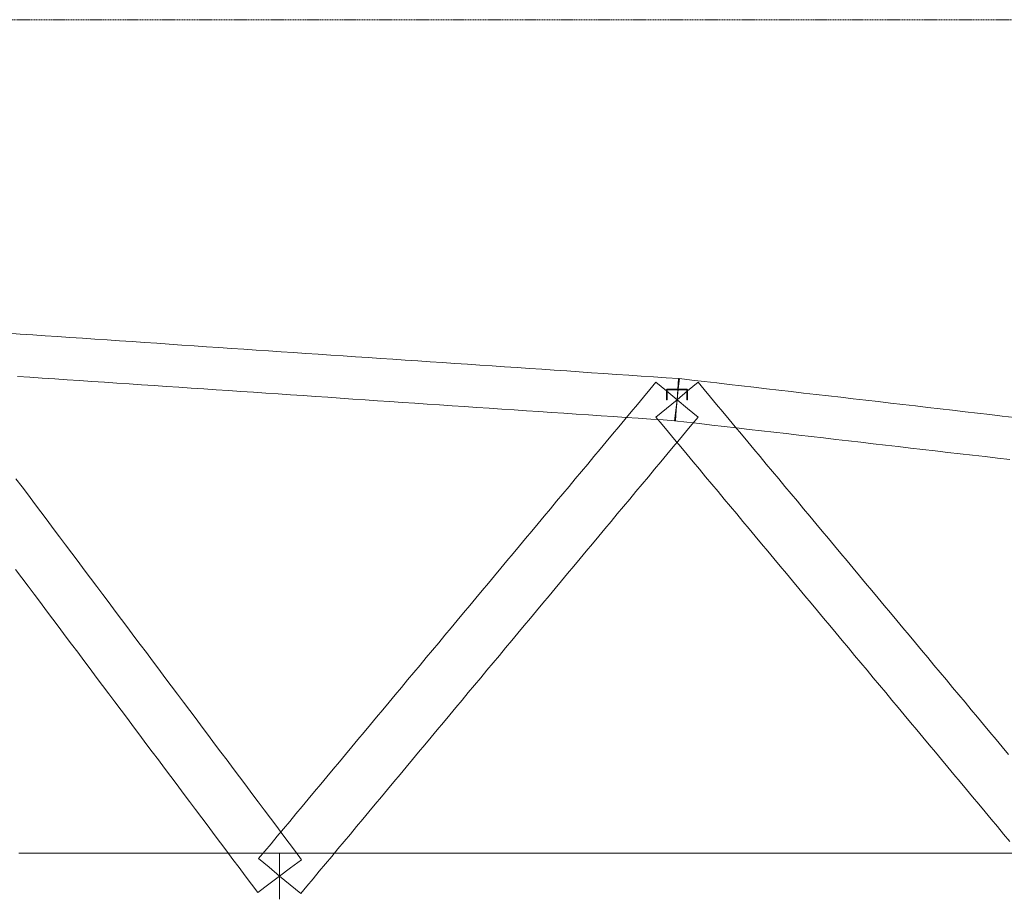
# Model space of a CAD drawing. Header units: millimetres. Extents: x -176817 to 571382, y -58489 to 156123.
# Tile 281 of 364: x 546107 to 551682, y -25522 to -20556. Entities that reach past the tile are written whole.
import ezdxf

# ---------------------------------------------------------------- set-up
doc = ezdxf.new("R2010")
doc.units = ezdxf.units.MM
doc.header["$LTSCALE"] = 0.2
doc.linetypes.add('HIDDEN', pattern=[9.525, 6.35, -3.175])
doc.layers.add('ARF2000E0_BEARING_ROOF_KANTAVAT_KATTO', color=7, linetype='Continuous', lineweight=13)
doc.layers.add('poziome 1', color=7, linetype='Continuous', lineweight=13)

msp = doc.modelspace()

# ---------------------------------------------------------------- linework, layer by layer
at = {"layer": 'ARF2000E0_BEARING_ROOF_KANTAVAT_KATTO'}
for points in [[(549820.578, -22828.2284), (549824.6221, -22768.3649), (549828.6662, -22708.5013), (549832.7103, -22648.6378), (549836.7544, -22588.7742), (549766.4419, -22584.0242), (549696.1294, -22579.2742), (549625.8169, -22574.5242), (549555.5044, -22569.7742), (549485.1919, -22565.0242), (549414.8794, -22560.2742), (549344.5669, -22555.5242), (549274.2544, -22550.7742), (549203.9419, -22546.0242), (549133.6294, -22541.2742), (549063.3169, -22536.5242), (548993.0044, -22531.7742), (548922.6919, -22527.0242), (548852.3794, -22522.2742), (548782.0669, -22517.5242), (548711.7544, -22512.7742), (548641.4419, -22508.0242), (548571.1294, -22503.2742), (548500.8169, -22498.5242), (548430.5044, -22493.7742), (548360.1919, -22489.0242), (548289.8794, -22484.2742), (548219.5669, -22479.5242), (548149.2544, -22474.7742), (548078.9419, -22470.0242), (548008.6294, -22465.2742), (547938.3169, -22460.5242), (547868.0044, -22455.7742), (547797.6919, -22451.0242), (547727.3794, -22446.2742), (547657.0669, -22441.5242), (547586.7544, -22436.7742), (547516.4419, -22432.0242), (547446.1294, -22427.2742), (547375.8169, -22422.5242), (547305.5044, -22417.7742), (547235.1919, -22413.0242), (547164.8794, -22408.2742), (547094.5669, -22403.5242), (547024.2544, -22398.7742), (546953.9419, -22394.0242), (546883.6294, -22389.2742), (546813.3169, -22384.5242), (546743.0044, -22379.7742), (546672.6919, -22375.0242), (546602.3794, -22370.2742), (546532.0669, -22365.5242), (546461.7544, -22360.7742), (546391.4419, -22356.0242), (546321.1294, -22351.2742), (546250.8169, -22346.5242), (546180.5044, -22341.7742), (546110.1919, -22337.0242), (546039.8794, -22332.2742)], [(546094.0155, -22576.4784), (546164.328, -22581.2284), (546234.6405, -22585.9784), (546304.953, -22590.7284), (546375.2655, -22595.4784), (546445.578, -22600.2284), (546515.8905, -22604.9784), (546586.203, -22609.7284), (546656.5155, -22614.4784), (546726.828, -22619.2284), (546797.1405, -22623.9784), (546867.453, -22628.7284), (546937.7655, -22633.4784), (547008.078, -22638.2284), (547078.3905, -22642.9784), (547148.703, -22647.7284), (547219.0155, -22652.4784), (547289.328, -22657.2284), (547359.6405, -22661.9784), (547429.953, -22666.7284), (547500.2655, -22671.4784), (547570.578, -22676.2284), (547640.8905, -22680.9784), (547711.203, -22685.7284), (547781.5155, -22690.4784), (547851.828, -22695.2284), (547922.1405, -22699.9784), (547992.453, -22704.7284), (548062.7655, -22709.4784), (548133.078, -22714.2284), (548203.3905, -22718.9784), (548273.703, -22723.7284), (548344.0155, -22728.4784), (548414.328, -22733.2284), (548484.6405, -22737.9784), (548554.953, -22742.7284), (548625.2655, -22747.4784), (548695.578, -22752.2284), (548765.8905, -22756.9784), (548836.203, -22761.7284), (548906.5155, -22766.4784), (548976.828, -22771.2284), (549047.1405, -22775.9784), (549117.453, -22780.7284), (549187.7655, -22785.4784), (549258.078, -22790.2284), (549328.3905, -22794.9784), (549398.703, -22799.7284), (549469.0155, -22804.4784), (549539.328, -22809.2284), (549609.6405, -22813.9784), (549679.953, -22818.7284), (549750.2655, -22823.4784), (549820.578, -22828.2284)], [(549947.7224, -22807.7516), (549888.1943, -22758.1265), (549828.6662, -22708.5013), (549769.1381, -22658.8762), (549709.61, -22609.2511), (549674.4537, -22651.4229), (549639.2975, -22693.5948), (549604.1412, -22735.7667), (549568.985, -22777.9386), (549533.8287, -22820.1104), (549498.6725, -22862.2823), (549463.5162, -22904.4542), (549428.36, -22946.6261), (549393.2037, -22988.7979), (549358.0475, -23030.9698), (549322.8912, -23073.1417), (549287.735, -23115.3136), (549252.5787, -23157.4854), (549217.4225, -23199.6573), (549182.2662, -23241.8292), (549147.11, -23284.0011), (549111.9537, -23326.1729), (549076.7975, -23368.3448), (549041.6412, -23410.5167), (549006.485, -23452.6886), (548971.3287, -23494.8604), (548936.1725, -23537.0323), (548901.0162, -23579.2042), (548865.86, -23621.3761), (548830.7037, -23663.5479), (548795.5475, -23705.7198), (548760.3912, -23747.8917), (548725.235, -23790.0636), (548690.0787, -23832.2354), (548654.9225, -23874.4073), (548619.7662, -23916.5792), (548584.61, -23958.7511), (548549.4537, -24000.9229), (548514.2975, -24043.0948), (548479.1412, -24085.2667), (548443.985, -24127.4386), (548408.8287, -24169.6104), (548373.6725, -24211.7823), (548338.5162, -24253.9542), (548303.36, -24296.1261), (548268.2037, -24338.2979), (548233.0475, -24380.4698), (548197.8912, -24422.6417), (548162.735, -24464.8136), (548127.5787, -24506.9854), (548092.4225, -24549.1573), (548057.2662, -24591.3292), (548022.11, -24633.5011), (547986.9537, -24675.6729), (547951.7975, -24717.8448), (547916.6412, -24760.0167), (547881.485, -24802.1886), (547846.3287, -24844.3604), (547811.1725, -24886.5323), (547776.0162, -24928.7042), (547740.86, -24970.8761), (547705.7037, -25013.0479), (547670.5475, -25055.2198), (547635.3912, -25097.3917), (547600.235, -25139.5636), (547565.0787, -25181.7354), (547529.9225, -25223.9073), (547494.7662, -25266.0792), (547459.61, -25308.2511), (547519.1381, -25357.8762), (547578.6662, -25407.5013), (547638.1943, -25457.1265), (547697.7224, -25506.7516), (547732.8787, -25464.5797), (547768.0349, -25422.4079), (547803.1912, -25380.236), (547838.3474, -25338.0641), (547873.5037, -25295.8922), (547908.6599, -25253.7204), (547943.8162, -25211.5485), (547978.9724, -25169.3766), (548014.1287, -25127.2047), (548049.2849, -25085.0329), (548084.4412, -25042.861), (548119.5974, -25000.6891), (548154.7537, -24958.5172), (548189.9099, -24916.3454), (548225.0662, -24874.1735), (548260.2224, -24832.0016), (548295.3787, -24789.8297), (548330.5349, -24747.6579), (548365.6912, -24705.486), (548400.8474, -24663.3141), (548436.0037, -24621.1422), (548471.1599, -24578.9704), (548506.3162, -24536.7985), (548541.4724, -24494.6266), (548576.6287, -24452.4547), (548611.7849, -24410.2829), (548646.9412, -24368.111), (548682.0974, -24325.9391), (548717.2537, -24283.7672), (548752.4099, -24241.5954), (548787.5662, -24199.4235), (548822.7224, -24157.2516), (548857.8787, -24115.0797), (548893.0349, -24072.9079), (548928.1912, -24030.736), (548963.3474, -23988.5641), (548998.5037, -23946.3922), (549033.6599, -23904.2204), (549068.8162, -23862.0485), (549103.9724, -23819.8766), (549139.1287, -23777.7047), (549174.2849, -23735.5329), (549209.4412, -23693.361), (549244.5974, -23651.1891), (549279.7537, -23609.0172), (549314.9099, -23566.8454), (549350.0662, -23524.6735), (549385.2224, -23482.5016), (549420.3787, -23440.3297), (549455.5349, -23398.1579), (549490.6912, -23355.986), (549525.8474, -23313.8141), (549561.0037, -23271.6422), (549596.1599, -23229.4704), (549631.3162, -23187.2985), (549666.4724, -23145.1266), (549701.6287, -23102.9547), (549736.7849, -23060.7829), (549771.9412, -23018.611), (549807.0974, -22976.4391), (549842.2537, -22934.2672), (549877.4099, -22892.0954), (549912.5662, -22849.9235), (549947.7224, -22807.7516)], [(551705.5349, -24717.8448), (551670.3787, -24675.6729), (551635.2224, -24633.5011), (551600.0662, -24591.3292), (551564.9099, -24549.1573), (551529.7537, -24506.9854), (551494.5974, -24464.8136), (551459.4412, -24422.6417), (551424.2849, -24380.4698), (551389.1287, -24338.2979), (551353.9724, -24296.1261), (551318.8162, -24253.9542), (551283.6599, -24211.7823), (551248.5037, -24169.6104), (551213.3474, -24127.4386), (551178.1912, -24085.2667), (551143.0349, -24043.0948), (551107.8787, -24000.9229), (551072.7224, -23958.7511), (551037.5662, -23916.5792), (551002.4099, -23874.4073), (550967.2537, -23832.2354), (550932.0974, -23790.0636), (550896.9412, -23747.8917), (550861.7849, -23705.7198), (550826.6287, -23663.5479), (550791.4724, -23621.3761), (550756.3162, -23579.2042), (550721.1599, -23537.0323), (550686.0037, -23494.8604), (550650.8474, -23452.6886), (550615.6912, -23410.5167), (550580.5349, -23368.3448), (550545.3787, -23326.1729), (550510.2224, -23284.0011), (550475.0662, -23241.8292), (550439.9099, -23199.6573), (550404.7537, -23157.4854), (550369.5974, -23115.3136), (550334.4412, -23073.1417), (550299.2849, -23030.9698), (550264.1287, -22988.7979), (550228.9724, -22946.6261), (550193.8162, -22904.4542), (550158.6599, -22862.2823), (550123.5037, -22820.1104), (550088.3474, -22777.9386), (550053.1912, -22735.7667), (550018.0349, -22693.5948), (549982.8787, -22651.4229), (549947.7224, -22609.2511), (549888.1943, -22658.8762), (549828.6662, -22708.5013), (549769.1381, -22758.1265), (549709.61, -22807.7516), (549744.7662, -22849.9235), (549779.9225, -22892.0954), (549815.0787, -22934.2672), (549850.235, -22976.4391), (549885.3912, -23018.611), (549920.5475, -23060.7829), (549955.7037, -23102.9547), (549990.86, -23145.1266), (550026.0162, -23187.2985), (550061.1725, -23229.4704), (550096.3287, -23271.6422), (550131.485, -23313.8141), (550166.6412, -23355.986), (550201.7975, -23398.1579), (550236.9537, -23440.3297), (550272.11, -23482.5016), (550307.2662, -23524.6735), (550342.4225, -23566.8454), (550377.5787, -23609.0172), (550412.735, -23651.1891), (550447.8912, -23693.361), (550483.0475, -23735.5329), (550518.2037, -23777.7047), (550553.36, -23819.8766), (550588.5162, -23862.0485), (550623.6725, -23904.2204), (550658.8287, -23946.3922), (550693.985, -23988.5641), (550729.1412, -24030.736), (550764.2975, -24072.9079), (550799.4537, -24115.0797), (550834.61, -24157.2516), (550869.7662, -24199.4235), (550904.9225, -24241.5954), (550940.0787, -24283.7672), (550975.235, -24325.9391), (551010.3912, -24368.111), (551045.5475, -24410.2829), (551080.7037, -24452.4547), (551115.86, -24494.6266), (551151.0162, -24536.7985), (551186.1725, -24578.9704), (551221.3287, -24621.1422), (551256.485, -24663.3141), (551291.6412, -24705.486), (551326.7975, -24747.6579), (551361.9537, -24789.8297), (551397.11, -24832.0016), (551432.2662, -24874.1735), (551467.4225, -24916.3454), (551502.5787, -24958.5172), (551537.735, -25000.6891), (551572.8912, -25042.861), (551608.0475, -25085.0329), (551643.2037, -25127.2047), (551678.36, -25169.3766), (551713.5162, -25211.5485)], [(551740.9101, -22809.1795), (551670.5976, -22801.0357), (551600.2851, -22792.892), (551529.9726, -22784.7482), (551459.6601, -22776.6045), (551389.3476, -22768.4607), (551319.0351, -22760.317), (551248.7226, -22752.1732), (551178.4101, -22744.0295), (551108.0976, -22735.8857), (551037.7851, -22727.742), (550967.4726, -22719.5982), (550897.1601, -22711.4545), (550826.8476, -22703.3107), (550756.5351, -22695.167), (550686.2226, -22687.0232), (550615.9101, -22678.8795), (550545.5976, -22670.7357), (550475.2851, -22662.592), (550404.9726, -22654.4482), (550334.6601, -22646.3045), (550264.3476, -22638.1607), (550194.0351, -22630.017), (550123.7226, -22621.8732), (550053.4101, -22613.7295), (549983.0976, -22605.5857), (549912.7851, -22597.442), (549842.4726, -22589.2982), (549835.5694, -22648.8998), (549828.6662, -22708.5013), (549821.763, -22768.1029), (549814.8598, -22827.7045), (549885.1723, -22835.8482), (549955.4848, -22843.992), (550025.7973, -22852.1357), (550096.1098, -22860.2795), (550166.4223, -22868.4232), (550236.7348, -22876.567), (550307.0473, -22884.7107), (550377.3598, -22892.8545), (550447.6723, -22900.9982), (550517.9848, -22909.142), (550588.2973, -22917.2857), (550658.6098, -22925.4295), (550728.9223, -22933.5732), (550799.2348, -22941.717), (550869.5473, -22949.8607), (550939.8598, -22958.0045), (551010.1723, -22966.1482), (551080.4848, -22974.292), (551150.7973, -22982.4357), (551221.1098, -22990.5795), (551291.4223, -22998.7232), (551361.7348, -23006.867), (551432.0473, -23015.0107), (551502.3598, -23023.1545), (551572.6723, -23031.2982), (551642.9848, -23039.442), (551713.2973, -23047.5857)], [(549888.6662, -22708.5013), (549888.6662, -22656.296), (549888.6638, -22656.0992), (549888.6566, -22655.9026), (549888.6446, -22655.7063), (549888.6278, -22655.5104), (549888.6063, -22655.3149), (549888.58, -22655.12), (549888.5489, -22654.9257), (549888.5131, -22654.7322), (549888.4726, -22654.5396), (549888.4274, -22654.3481), (549888.3775, -22654.1579), (549888.323, -22653.9689), (549888.264, -22653.7814), (549888.2004, -22653.5953), (549888.1322, -22653.4108), (549888.0595, -22653.2279), (549887.9823, -22653.0468), (549887.9008, -22652.8678), (549887.8149, -22652.6908), (549887.7248, -22652.516), (549887.6304, -22652.3435), (549887.5318, -22652.1733), (549887.4291, -22652.0055), (549887.3222, -22651.8403), (549887.2113, -22651.6777), (549887.0966, -22651.518), (549886.978, -22651.3612), (549886.8556, -22651.2073), (549886.7295, -22651.0565), (549886.5997, -22650.9089), (549886.4663, -22650.7644), (549886.3293, -22650.6231), (549886.1888, -22650.4852), (549886.0451, -22650.3508), (549885.8981, -22650.2201), (549885.748, -22650.093), (549885.5948, -22649.9696), (549885.4386, -22649.85), (549885.2794, -22649.7343), (549885.1174, -22649.6224), (549884.9527, -22649.5146), (549884.7855, -22649.411), (549884.6159, -22649.3115), (549884.4439, -22649.2163), (549884.2696, -22649.1253), (549884.0931, -22649.0386), (549883.9144, -22648.9562), (549883.7337, -22648.8783), (549883.551, -22648.8048), (549883.3667, -22648.7358), (549883.1807, -22648.6715), (549882.9933, -22648.6117), (549882.8044, -22648.5566), (549882.6142, -22648.5062), (549882.4228, -22648.4604), (549882.2302, -22648.4194), (549882.0367, -22648.3831), (549881.8424, -22648.3517), (549881.6475, -22648.3251), (549881.452, -22648.3033), (549881.2561, -22648.2863), (549881.0597, -22648.2741), (549880.8631, -22648.2668), (549880.6662, -22648.2644), (549828.6662, -22648.2644), (549776.6662, -22648.2644), (549776.4695, -22648.2668), (549776.273, -22648.2741), (549776.0768, -22648.2862), (549775.881, -22648.3032), (549775.6857, -22648.325), (549775.491, -22648.3516), (549775.2969, -22648.3829), (549775.1035, -22648.4191), (549774.9109, -22648.4601), (549774.7194, -22648.5059), (549774.5291, -22648.5563), (549774.3402, -22648.6114), (549774.1528, -22648.6711), (549773.9668, -22648.7355), (549773.7824, -22648.8044), (549773.5996, -22648.8779), (549773.4189, -22648.9558), (549773.2402, -22649.0382), (549773.0636, -22649.1249), (549772.8893, -22649.2159), (549772.7172, -22649.3111), (549772.5476, -22649.4106), (549772.3803, -22649.5142), (549772.2156, -22649.622), (549772.0537, -22649.7338), (549771.8947, -22649.8494), (549771.7386, -22649.9688), (549771.5855, -22650.0921), (549771.4355, -22650.219), (549771.2886, -22650.3496), (549771.1449, -22650.4839), (549771.0045, -22650.6217), (549770.8674, -22650.763), (549770.7339, -22650.9075), (549770.604, -22651.0553), (549770.4777, -22651.2062), (549770.3552, -22651.3602), (549770.2365, -22651.5171), (549770.1216, -22651.6769), (549770.0107, -22651.8396), (549769.9038, -22652.0048), (549769.801, -22652.1726), (549769.7024, -22652.3427), (549769.608, -22652.5152), (549769.5179, -22652.69), (549769.432, -22652.8669), (549769.3505, -22653.0459), (549769.2733, -22653.2269), (549769.2006, -22653.4099), (549769.1323, -22653.5945), (549769.0686, -22653.7807), (549769.0095, -22653.9684), (549768.955, -22654.1574), (549768.9051, -22654.3478), (549768.8599, -22654.5393), (549768.8193, -22654.732), (549768.7835, -22654.9256), (549768.7524, -22655.1199), (549768.7261, -22655.3148), (549768.7046, -22655.5103), (549768.6878, -22655.7062), (549768.6758, -22655.9026), (549768.6686, -22656.0992), (549768.6662, -22656.296), (549768.6662, -22708.5013), (549772.6662, -22708.5013), (549772.6662, -22656.296), (549772.6674, -22656.1974), (549772.671, -22656.099), (549772.677, -22656.0008), (549772.6854, -22655.9028), (549772.6962, -22655.8051), (549772.7094, -22655.7077), (549772.7249, -22655.6108), (549772.7427, -22655.5142), (549772.763, -22655.4181), (549772.7855, -22655.3225), (549772.8104, -22655.2275), (549772.8376, -22655.133), (549772.8671, -22655.0392), (549772.899, -22654.9461), (549772.9331, -22654.8537), (549772.9695, -22654.7621), (549773.0082, -22654.6713), (549773.049, -22654.5816), (549773.092, -22654.493), (549773.1371, -22654.4056), (549773.1843, -22654.3193), (549773.2336, -22654.2342), (549773.285, -22654.1504), (549773.3383, -22654.0679), (549773.3937, -22653.9868), (549773.4511, -22653.9069), (549773.5104, -22653.8285), (549773.5716, -22653.7516), (549773.6347, -22653.6761), (549773.6997, -22653.6021), (549773.7666, -22653.5297), (549773.8353, -22653.4589), (549773.9057, -22653.3898), (549773.9777, -22653.3225), (549774.0513, -22653.2571), (549774.1264, -22653.1936), (549774.2029, -22653.132), (549774.281, -22653.0723), (549774.3604, -22653.0145), (549774.4413, -22652.9588), (549774.5235, -22652.905), (549774.6069, -22652.8533), (549774.6917, -22652.8036), (549774.7777, -22652.756), (549774.8649, -22652.7104), (549774.9533, -22652.6671), (549775.0427, -22652.6258), (549775.1333, -22652.5868), (549775.2248, -22652.55), (549775.3171, -22652.5155), (549775.4101, -22652.4834), (549775.5038, -22652.4535), (549775.5981, -22652.426), (549775.693, -22652.4009), (549775.7886, -22652.3781), (549775.8846, -22652.3576), (549775.9811, -22652.3396), (549776.078, -22652.3239), (549776.1753, -22652.3106), (549776.273, -22652.2997), (549776.371, -22652.2912), (549776.4692, -22652.2851), (549776.5676, -22652.2814), (549776.6662, -22652.2802), (549828.6662, -22652.2802), (549880.6662, -22652.2802), (549880.7648, -22652.2814), (549880.8633, -22652.2851), (549880.9615, -22652.2912), (549881.0595, -22652.2997), (549881.1571, -22652.3106), (549881.2545, -22652.3239), (549881.3514, -22652.3396), (549881.4479, -22652.3576), (549881.544, -22652.3781), (549881.6395, -22652.4009), (549881.7345, -22652.4261), (549881.8288, -22652.4536), (549881.9225, -22652.4834), (549882.0155, -22652.5156), (549882.1078, -22652.5501), (549882.1993, -22652.5869), (549882.2899, -22652.626), (549882.3795, -22652.6672), (549882.4679, -22652.7106), (549882.5551, -22652.7562), (549882.6411, -22652.8038), (549882.7259, -22652.8535), (549882.8095, -22652.9053), (549882.8917, -22652.9591), (549882.9725, -22653.0149), (549883.052, -22653.0727), (549883.1301, -22653.1325), (549883.2067, -22653.1942), (549883.2818, -22653.2577), (549883.3554, -22653.3232), (549883.4274, -22653.3905), (549883.4978, -22653.4596), (549883.5665, -22653.5304), (549883.6333, -22653.6028), (549883.6983, -22653.6768), (549883.7614, -22653.7522), (549883.8225, -22653.8292), (549883.8818, -22653.9075), (549883.9391, -22653.9873), (549883.9944, -22654.0685), (549884.0477, -22654.1509), (549884.099, -22654.2347), (549884.1483, -22654.3197), (549884.1955, -22654.406), (549884.2406, -22654.4934), (549884.2835, -22654.5819), (549884.3243, -22654.6716), (549884.363, -22654.7623), (549884.3994, -22654.8539), (549884.4335, -22654.9463), (549884.4653, -22655.0394), (549884.4949, -22655.1332), (549884.5221, -22655.2277), (549884.5469, -22655.3227), (549884.5695, -22655.4182), (549884.5897, -22655.5143), (549884.6076, -22655.6109), (549884.6231, -22655.7078), (549884.6362, -22655.8052), (549884.647, -22655.9028), (549884.6554, -22656.0008), (549884.6614, -22656.099), (549884.665, -22656.1974), (549884.6662, -22656.296), (549884.6662, -22708.5013), (549888.6662, -22708.5013)], [(547454.6216, -25500.4418), (547516.6439, -25453.9716), (547578.6662, -25407.5013), (547640.6885, -25361.0311), (547702.7108, -25314.5608), (547667.5545, -25267.639), (547632.3983, -25220.7171), (547597.242, -25173.7952), (547562.0858, -25126.8733), (547526.9295, -25079.9515), (547491.7733, -25033.0296), (547456.617, -24986.1077), (547421.4608, -24939.1858), (547386.3045, -24892.264), (547351.1483, -24845.3421), (547315.992, -24798.4202), (547280.8358, -24751.4983), (547245.6795, -24704.5765), (547210.5233, -24657.6546), (547175.367, -24610.7327), (547140.2108, -24563.8108), (547105.0545, -24516.889), (547069.8983, -24469.9671), (547034.742, -24423.0452), (546999.5858, -24376.1233), (546964.4295, -24329.2015), (546929.2733, -24282.2796), (546894.117, -24235.3577), (546858.9608, -24188.4358), (546823.8045, -24141.514), (546788.6483, -24094.5921), (546753.492, -24047.6702), (546718.3358, -24000.7483), (546683.1795, -23953.8265), (546648.0233, -23906.9046), (546612.867, -23859.9827), (546577.7108, -23813.0608), (546542.5545, -23766.139), (546507.3983, -23719.2171), (546472.242, -23672.2952), (546437.0858, -23625.3733), (546401.9295, -23578.4515), (546366.7733, -23531.5296), (546331.617, -23484.6077), (546296.4608, -23437.6858), (546261.3045, -23390.764), (546226.1483, -23343.8421), (546190.992, -23296.9202), (546155.8358, -23249.9983), (546120.6795, -23203.0765), (546085.5233, -23156.1546)], [(546083.5279, -23670.4887), (546118.6841, -23717.4106), (546153.8404, -23764.3325), (546188.9966, -23811.2543), (546224.1529, -23858.1762), (546259.3091, -23905.0981), (546294.4654, -23952.02), (546329.6216, -23998.9418), (546364.7779, -24045.8637), (546399.9341, -24092.7856), (546435.0904, -24139.7075), (546470.2466, -24186.6293), (546505.4029, -24233.5512), (546540.5591, -24280.4731), (546575.7154, -24327.395), (546610.8716, -24374.3168), (546646.0279, -24421.2387), (546681.1841, -24468.1606), (546716.3404, -24515.0825), (546751.4966, -24562.0043), (546786.6529, -24608.9262), (546821.8091, -24655.8481), (546856.9654, -24702.77), (546892.1216, -24749.6918), (546927.2779, -24796.6137), (546962.4341, -24843.5356), (546997.5904, -24890.4575), (547032.7466, -24937.3793), (547067.9029, -24984.3012), (547103.0591, -25031.2231), (547138.2154, -25078.145), (547173.3716, -25125.0668), (547208.5279, -25171.9887), (547243.6841, -25218.9106), (547278.8404, -25265.8325), (547313.9966, -25312.7543), (547349.1529, -25359.6762), (547384.3091, -25406.5981), (547419.4654, -25453.52), (547454.6216, -25500.4418)], [(547578.6662, -25537.5013), (547578.6662, -25472.5013), (547578.6662, -25407.5013), (547578.6662, -25342.5013), (547578.6662, -25277.5013), (547508.3537, -25277.5013), (547438.0412, -25277.5013), (547367.7287, -25277.5013), (547297.4162, -25277.5013), (547227.1037, -25277.5013), (547156.7912, -25277.5013), (547086.4787, -25277.5013), (547016.1662, -25277.5013), (546945.8537, -25277.5013), (546875.5412, -25277.5013), (546805.2287, -25277.5013), (546734.9162, -25277.5013), (546664.6037, -25277.5013), (546594.2912, -25277.5013), (546523.9787, -25277.5013), (546453.6662, -25277.5013), (546383.3537, -25277.5013), (546313.0412, -25277.5013), (546242.7287, -25277.5013), (546172.4162, -25277.5013), (546102.1037, -25277.5013)], [(551727.1037, -25277.5013), (551656.7912, -25277.5013), (551586.4787, -25277.5013), (551516.1662, -25277.5013), (551445.8537, -25277.5013), (551375.5412, -25277.5013), (551305.2287, -25277.5013), (551234.9162, -25277.5013), (551164.6037, -25277.5013), (551094.2912, -25277.5013), (551023.9787, -25277.5013), (550953.6662, -25277.5013), (550883.3537, -25277.5013), (550813.0412, -25277.5013), (550742.7287, -25277.5013), (550672.4162, -25277.5013), (550602.1037, -25277.5013), (550531.7912, -25277.5013), (550461.4787, -25277.5013), (550391.1662, -25277.5013), (550320.8537, -25277.5013), (550250.5412, -25277.5013), (550180.2287, -25277.5013), (550109.9162, -25277.5013), (550039.6037, -25277.5013), (549969.2912, -25277.5013), (549898.9787, -25277.5013), (549828.6662, -25277.5013), (549758.3537, -25277.5013), (549688.0412, -25277.5013), (549617.7287, -25277.5013), (549547.4162, -25277.5013), (549477.1037, -25277.5013), (549406.7912, -25277.5013), (549336.4787, -25277.5013), (549266.1662, -25277.5013), (549195.8537, -25277.5013), (549125.5412, -25277.5013), (549055.2287, -25277.5013), (548984.9162, -25277.5013), (548914.6037, -25277.5013), (548844.2912, -25277.5013), (548773.9787, -25277.5013), (548703.6662, -25277.5013), (548633.3537, -25277.5013), (548563.0412, -25277.5013), (548492.7287, -25277.5013), (548422.4162, -25277.5013), (548352.1037, -25277.5013), (548281.7912, -25277.5013), (548211.4787, -25277.5013), (548141.1662, -25277.5013), (548070.8537, -25277.5013), (548000.5412, -25277.5013), (547930.2287, -25277.5013), (547859.9162, -25277.5013), (547789.6037, -25277.5013), (547719.2912, -25277.5013), (547648.9787, -25277.5013), (547578.6662, -25277.5013), (547578.6662, -25342.5013), (547578.6662, -25407.5013), (547578.6662, -25472.5013), (547578.6662, -25537.5013)]]:
    msp.add_lwpolyline(points, dxfattribs=at)
at = {"layer": 'poziome 1', "linetype": 'HIDDEN', "ltscale": 5}
msp.add_lwpolyline([(564901.3596, -20555.7334), (526676.9234, -20555.7334), (526676.9234, -27945.8536), (564901.3596, -27945.8536)], close=True, dxfattribs=at)

doc.saveas('drawing.dxf')
